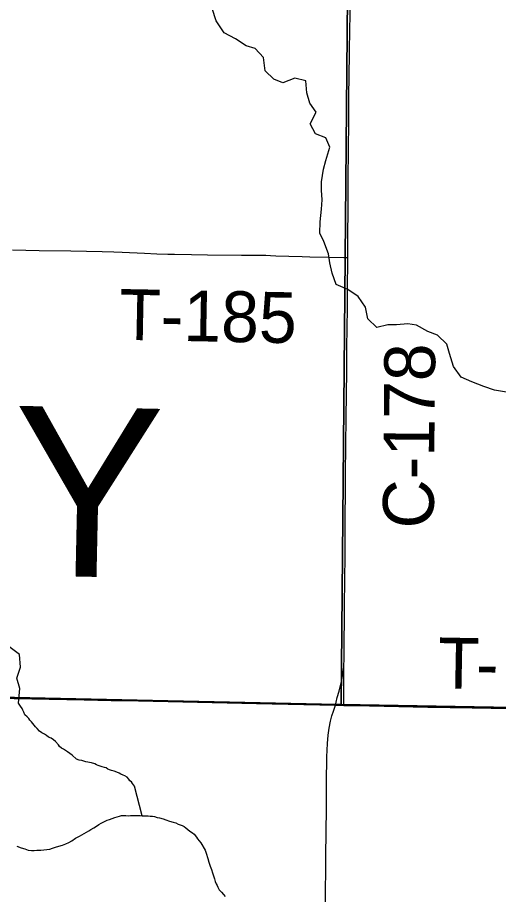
# Model space of a CAD drawing. Extents: x 0 to 34, y 0 to 22.
# Drawn here: x 4.345 to 4.882, y 14.357 to 15.338 of the extents above; entities that cross this region are included whole.
import ezdxf

# ---------------------------------------------------------------- set-up
doc = ezdxf.new("R2010")
doc.units = 0
for name, color, linetype in [('GM_X_Corporation', 7, 'Continuous'), ('GM_X_County_Road', 7, 'Continuous'), ('GM_X_County_Road_Text', 7, 'Continuous'), ('GM_X_County_Text', 7, 'Continuous'), ('GM_X_Minor_River', 7, 'Continuous'), ('GM_X_Township_Road', 7, 'Continuous'), ('GM_X_Township_Road_Text', 7, 'Continuous')]:
    doc.layers.add(name, color=color, linetype=linetype)

msp = doc.modelspace()

# ---------------------------------------------------------------- linework, layer by layer
at = {"layer": 'GM_X_Corporation'}
for points in [[(3.72109, 15.58892), (4.71571, 15.56959), (4.70648, 14.5692), (4.68458, 14.56968), (3.70587, 14.59116)], [(4.71571, 15.56959), (5.726, 15.55559), (5.70607, 14.55189), (4.70648, 14.5692)]]:
    msp.add_lwpolyline(points, close=True, dxfattribs=at)
for points in [[(4.89528, 14.56551), (4.85301, 14.56609), (4.80329, 14.5669), (4.73803, 14.56827), (4.70949, 14.56892), (4.70002, 14.56914), (4.61186, 14.57115), (4.46332, 14.57425), (4.41918, 14.57507), (4.34087, 14.57672), (4.29798, 14.5774), (4.17616, 14.57974), (4.13451, 14.58057), (4.01517, 14.58257), (3.97582, 14.58339), (3.94972, 14.58394), (3.81326, 14.58682), (3.79774, 14.58686), (3.76422, 14.58734), (3.73522, 14.58784), (3.70266, 14.58844), (3.66911, 14.58933)], [(3.66911, 14.58933), (3.70266, 14.58844), (3.73522, 14.58784), (3.76422, 14.58734), (3.79774, 14.58686), (3.81326, 14.58682), (3.94972, 14.58394), (3.97582, 14.58339), (4.01517, 14.58257), (4.13451, 14.58057), (4.17616, 14.57974), (4.29798, 14.5774), (4.34087, 14.57672), (4.41918, 14.57507), (4.46332, 14.57425), (4.61186, 14.57115), (4.70002, 14.56914), (4.70949, 14.56892), (4.73803, 14.56827), (4.80329, 14.5669), (4.85301, 14.56609), (4.89528, 14.56551)], [(3.66911, 14.58933), (3.70266, 14.58844), (3.73522, 14.58784), (3.76422, 14.58734), (3.79774, 14.58686), (3.81326, 14.58682), (3.94972, 14.58394), (3.97582, 14.58339), (4.01517, 14.58257), (4.13451, 14.58057), (4.17616, 14.57974), (4.29798, 14.5774), (4.34087, 14.57672), (4.41918, 14.57507), (4.46332, 14.57425), (4.61186, 14.57115), (4.70002, 14.56914), (4.70949, 14.56892), (4.73803, 14.56827), (4.80329, 14.5669), (4.85301, 14.56609), (4.89528, 14.56551)], [(4.89528, 14.56551), (4.85301, 14.56609), (4.80329, 14.5669), (4.73803, 14.56827), (4.70949, 14.56892), (4.70002, 14.56914), (4.61186, 14.57115), (4.46332, 14.57425), (4.41918, 14.57507), (4.34087, 14.57672), (4.29798, 14.5774), (4.17616, 14.57974), (4.13451, 14.58057), (4.01517, 14.58257), (3.97582, 14.58339), (3.94972, 14.58394), (3.81326, 14.58682), (3.79774, 14.58686), (3.76422, 14.58734), (3.73522, 14.58784), (3.70266, 14.58844), (3.66911, 14.58933)]]:
    msp.add_lwpolyline(points, dxfattribs=at)
at = {"layer": 'GM_X_County_Road'}
msp.add_line((4.44951, 14.57396), (4.45252, 14.5739), dxfattribs=at)
for points in [[(4.71402, 15.0691), (4.71418, 15.09081), (4.71437, 15.12563), (4.71437, 15.13371), (4.71439, 15.14925), (4.71454, 15.16789), (4.71463, 15.17846), (4.71479, 15.19151), (4.715, 15.21886), (4.71532, 15.24931), (4.71577, 15.29654), (4.71632, 15.32699), (4.7165, 15.33693), (4.71694, 15.37172)], [(4.70974, 14.61497), (4.70995, 14.61785), (4.71015, 14.62837), (4.71051, 14.67562), (4.71074, 14.71292), (4.71096, 14.73156), (4.71109, 14.77258), (4.71143, 14.81299), (4.71157, 14.82791), (4.71197, 14.85774), (4.71223, 14.89131), (4.71247, 14.91493), (4.71279, 14.94351), (4.71285, 14.96837), (4.71322, 14.99013), (4.71351, 15.0125), (4.71364, 15.03488), (4.714, 15.06534), (4.71402, 15.0691)], [(4.70026, 14.56858), (4.70087, 14.57202), (4.70213, 14.57711), (4.70429, 14.5844), (4.70691, 14.59523), (4.70852, 14.60374), (4.70946, 14.61108), (4.70974, 14.61497)], [(4.70972, 14.56837), (4.70972, 14.57092), (4.70972, 14.57394), (4.7096, 14.58339), (4.70965, 14.5946), (4.70974, 14.61497)], [(4.07508, 14.58101), (4.13475, 14.58001), (4.1764, 14.57918), (4.29821, 14.57684), (4.34111, 14.57617), (4.41942, 14.57451), (4.44951, 14.57396)], [(4.45252, 14.5739), (4.46356, 14.5737), (4.6121, 14.57059), (4.70026, 14.56858)], [(4.68675, 14.09996), (4.68734, 14.15593), (4.68772, 14.1895), (4.68788, 14.23551), (4.68817, 14.26721), (4.68863, 14.30389), (4.68903, 14.34492), (4.68946, 14.40025), (4.69004, 14.4531), (4.69029, 14.48232), (4.69071, 14.51091), (4.69125, 14.52579), (4.69201, 14.53504), (4.69308, 14.54299), (4.69457, 14.55087), (4.69613, 14.55682), (4.69795, 14.56203), (4.70026, 14.56858)]]:
    msp.add_lwpolyline(points, dxfattribs=at)
at = {"layer": 'GM_X_Minor_River'}
for points in [[(4.89142, 14.91847), (4.8782, 14.921), (4.86614, 14.92502), (4.85259, 14.93022), (4.84094, 14.93538), (4.83207, 14.9473), (4.8278, 14.9618), (4.82458, 14.9721), (4.81416, 14.98216), (4.80363, 14.98654), (4.79087, 14.99361), (4.78104, 14.99494), (4.76851, 14.99405), (4.75864, 14.99386), (4.74645, 14.99106), (4.7364, 15.00073), (4.734, 15.01367), (4.72551, 15.02559), (4.7139, 15.0334), (4.70112, 15.03896), (4.69643, 15.05157), (4.694, 15.06337), (4.6923, 15.07326), (4.68725, 15.08701), (4.68289, 15.09657), (4.68313, 15.10908), (4.68454, 15.12309), (4.6855, 15.13369), (4.68457, 15.14432), (4.68475, 15.1538), (4.68692, 15.16779), (4.68938, 15.1776), (4.69385, 15.19268), (4.68949, 15.203), (4.67782, 15.2074), (4.67197, 15.21851), (4.67867, 15.23165), (4.67166, 15.24164), (4.6681, 15.25347), (4.66721, 15.26676), (4.65476, 15.26965), (4.64139, 15.2646), (4.63123, 15.26859), (4.62155, 15.27788), (4.61994, 15.2927), (4.61027, 15.30274), (4.60048, 15.30597), (4.58849, 15.31378), (4.57573, 15.32048), (4.56689, 15.33392), (4.56222, 15.34766)], [(4.34583, 14.57087), (4.34737, 14.58737), (4.34415, 14.59878), (4.34818, 14.61122), (4.34693, 14.62528), (4.33497, 14.63423)], [(4.48412, 14.44502), (4.4754, 14.4779), (4.4732, 14.48099), (4.4721, 14.48291), (4.47023, 14.4841), (4.46914, 14.48602), (4.46729, 14.48796), (4.46467, 14.48955), (4.46279, 14.49035), (4.46016, 14.49155), (4.45829, 14.49273), (4.45565, 14.49356), (4.45264, 14.49477), (4.45, 14.49559), (4.44774, 14.4964), (4.44587, 14.49721), (4.44399, 14.49839), (4.44211, 14.49882), (4.43947, 14.49964), (4.43721, 14.50045), (4.43495, 14.50127), (4.43307, 14.50207), (4.43119, 14.50287), (4.42742, 14.5041), (4.42516, 14.50454), (4.42327, 14.50496), (4.421, 14.50539), (4.41873, 14.50583), (4.41648, 14.50664), (4.41383, 14.50708), (4.41082, 14.5083), (4.40598, 14.51259), (4.40337, 14.51455), (4.40076, 14.51651), (4.39852, 14.51808), (4.39627, 14.51927), (4.39402, 14.52047), (4.39179, 14.52242), (4.3907, 14.52434), (4.38736, 14.52784), (4.38513, 14.52979), (4.38252, 14.53175), (4.37951, 14.53296), (4.37727, 14.53454), (4.37503, 14.53611), (4.37203, 14.5377), (4.36941, 14.53966), (4.36682, 14.54238), (4.36497, 14.54432), (4.3635, 14.54626), (4.36202, 14.54819), (4.36055, 14.55012), (4.35869, 14.55169), (4.35721, 14.55362), (4.35536, 14.55557), (4.35276, 14.55791), (4.35169, 14.56097), (4.3506, 14.56289), (4.34988, 14.56481), (4.34805, 14.56751), (4.34578, 14.57092)], [(4.3838, 14.40866), (4.38724, 14.40972), (4.39106, 14.41077), (4.39489, 14.4122), (4.39872, 14.41362), (4.40217, 14.41506), (4.40563, 14.41688), (4.4095, 14.41983), (4.4141, 14.422), (4.42181, 14.42675), (4.4245, 14.42821), (4.42681, 14.42967), (4.42989, 14.4315), (4.43297, 14.43332), (4.43567, 14.43516), (4.43837, 14.43662), (4.44106, 14.43807), (4.4449, 14.43988), (4.44758, 14.44095), (4.45064, 14.44202), (4.4537, 14.44309), (4.456, 14.44379), (4.45867, 14.44449), (4.46097, 14.44519), (4.46362, 14.44513), (4.4659, 14.44508), (4.46855, 14.44501), (4.47122, 14.44533), (4.47464, 14.44525), (4.47881, 14.44515), (4.48184, 14.44508), (4.48412, 14.44502), (4.48678, 14.44496), (4.48867, 14.44492), (4.49095, 14.44486), (4.49322, 14.44443), (4.4955, 14.44437), (4.49776, 14.44394), (4.50078, 14.44311), (4.50343, 14.44267), (4.50757, 14.44143), (4.51058, 14.44022), (4.51473, 14.43898), (4.51888, 14.43774), (4.52189, 14.43691), (4.52452, 14.43571), (4.52678, 14.4349), (4.52866, 14.43409), (4.53091, 14.4329), (4.53277, 14.43134), (4.53502, 14.42976), (4.53725, 14.42781), (4.54024, 14.42584), (4.5421, 14.42428), (4.54468, 14.42118), (4.54616, 14.41924), (4.548, 14.41692), (4.54984, 14.4146), (4.55459, 14.40651), (4.55565, 14.40307), (4.55741, 14.39733), (4.55883, 14.39311), (4.56024, 14.38852), (4.56167, 14.38469), (4.56273, 14.38125), (4.56379, 14.3778), (4.56484, 14.37436), (4.56591, 14.3713), (4.567, 14.36899), (4.56809, 14.36707), (4.5688, 14.36515), (4.57025, 14.36208), (4.57284, 14.35936), (4.57506, 14.35702), (4.57691, 14.3547)], [(4.34399, 14.41113), (4.34888, 14.40911), (4.35303, 14.40787), (4.3568, 14.40664), (4.3602, 14.40618), (4.36324, 14.40611), (4.36628, 14.40642), (4.37084, 14.40631), (4.37427, 14.40699), (4.37769, 14.40729), (4.38074, 14.4076), (4.3838, 14.40866)]]:
    msp.add_lwpolyline(points, dxfattribs=at)
at = {"layer": 'GM_X_Township_Road'}
for p, q in [((4.44951, 14.57396), (4.45252, 14.5739)), ((4.70026, 14.56858), (4.70972, 14.56837))]:
    msp.add_line(p, q, dxfattribs=at)
for points in [[(4.33923, 15.07789), (4.36906, 15.07715), (4.40451, 15.07663), (4.43931, 15.07575), (4.45234, 15.07555), (4.46165, 15.07523), (4.48661, 15.07388), (4.50036, 15.0733), (4.51285, 15.07291), (4.52019, 15.07278), (4.53929, 15.07253), (4.55714, 15.07229), (4.59527, 15.07197), (4.61826, 15.07168), (4.62238, 15.07161), (4.62773, 15.07142), (4.63372, 15.07121), (4.64799, 15.07071), (4.6629, 15.07024), (4.6716, 15.06995), (4.69272, 15.06944), (4.7095, 15.06917), (4.71402, 15.0691)], [(4.07508, 14.58101), (4.13475, 14.58001), (4.1764, 14.57918), (4.29821, 14.57684), (4.34111, 14.57617), (4.41942, 14.57451), (4.44951, 14.57396)], [(4.45252, 14.5739), (4.46356, 14.5737), (4.6121, 14.57059), (4.70026, 14.56858)], [(4.70972, 14.56837), (4.73826, 14.56771), (4.80353, 14.56635), (4.85325, 14.56554), (4.89552, 14.56496), (4.9583, 14.56404), (5.00118, 14.56348), (5.1025, 14.56213), (5.14412, 14.56123), (5.28941, 14.55869), (5.32297, 14.55824), (5.40857, 14.55664), (5.44602, 14.55613), (5.5504, 14.55374), (5.59888, 14.55286), (5.6542, 14.55171), (5.69461, 14.55083), (5.69976, 14.55068), (5.71161, 14.55032)]]:
    msp.add_lwpolyline(points, dxfattribs=at)

# ---------------------------------------------------------------- texts
at = {"layer": 'GM_X_County_Road_Text'}
msp.add_text('C-178', height=0.056818, rotation=89.46077, dxfattribs=at).set_placement((4.80994, 14.76599))
at = {"layer": 'GM_X_County_Text'}
msp.add_text('WILLIAMS COUNTY', height=0.1893939, rotation=358.77482, dxfattribs=at).set_placement((2.15643, 14.76069))
at = {"layer": 'GM_X_Township_Road_Text'}
for s, height, rotation, p in [('T-185', 0.056818, 358.8788, (4.45803, 14.97721)), ('T', 0.05682, 358.93601, (4.81441, 14.58754)), ('-', 0.05682, 358.94415, (4.85683, 14.58676))]:
    msp.add_text(s, height=height, rotation=rotation, dxfattribs=at).set_placement(p)

doc.saveas('drawing.dxf')
